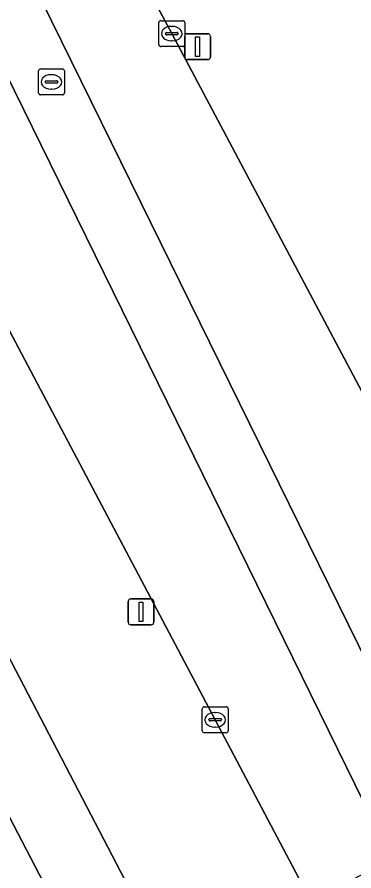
# Model space of a CAD drawing. Extents: x 158835 to 160077, y 386387 to 387778.
# Drawn here: x 159179.31 to 159192.31, y 387215.61 to 387248.58 of the extents above; entities that cross this region are included whole.
import ezdxf

# ---------------------------------------------------------------- set-up
doc = ezdxf.new("R2010")
doc.units = 0
for name, color, linetype in [('IMGEO_Berm_groen', 7, 'Continuous'), ('IMGEO_Fietspad_gesloten', 7, 'Continuous'), ('IMGEO_Kolk', 7, 'Continuous'), ('IMGEO_Lichtmast', 7, 'Continuous'), ('IMGEO_Rijbaan_lokaal_gesloten', 7, 'Continuous'), ('IMGEO_Rioolput', 7, 'Continuous')]:
    doc.layers.add(name, color=color, linetype=linetype)

msp = doc.modelspace()

# ---------------------------------------------------------------- linework, layer by layer
at = {"layer": 'IMGEO_Berm_groen'}
for points in [[(159178.749, 387260.443), (159180.028, 387257.898), (159184.191, 387250), (159185.275, 387247.943), (159195.602, 387228.473), (159200.268, 387219.743)], [(159173.432, 387257.503), (159177.113, 387250), (159193.758, 387216.083)], [(159164.099, 387252.402), (159167.543, 387245.956), (159168.854, 387243.324), (159184.918, 387212.468), (159185.422, 387211.502)], [(159183.318, 387205.34), (159181.452, 387208.773), (159183.16, 387209.722), (159166.374, 387241.982), (159164.798, 387244.63), (159161.399, 387251.305), (159159.017, 387250), (159152.136, 387246.23), (159152.49, 387245.539)], [(159195.916, 387217.333), (159179.874, 387250)], [(159190.658, 387214.426), (159186.955, 387221.448), (159177.093, 387240.071)]]:
    msp.add_lwpolyline(points, dxfattribs=at)
at = {"layer": 'IMGEO_Fietspad_gesloten'}
for points in [[(159155.202, 387263.464), (159156.5, 387260.927), (159158.389, 387257.216), (159160.434, 387253.201), (159161.399, 387251.305), (159164.798, 387244.63), (159166.374, 387241.982), (159183.16, 387209.722), (159185.501, 387205.46), (159188.207, 387200.346), (159189.487, 387197.93)], [(159189.383, 387197.27), (159192.303, 387199.251), (159192.259, 387199.236), (159192.214, 387199.226), (159192.168, 387199.22), (159192.122, 387199.218), (159192.076, 387199.22), (159192.03, 387199.227), (159191.985, 387199.237), (159191.941, 387199.251), (159191.898, 387199.269), (159191.858, 387199.291), (159191.819, 387199.317), (159191.783, 387199.345), (159191.75, 387199.377), (159191.719, 387199.412), (159191.692, 387199.449), (159191.668, 387199.489), (159190.28, 387202.148), (159190.129, 387202.442), (159186.868, 387208.811), (159185.422, 387211.502), (159184.918, 387212.468), (159168.854, 387243.324)]]:
    msp.add_lwpolyline(points, dxfattribs=at)
at = {"layer": 'IMGEO_Kolk'}
for p, q in [((159184.851, 387248.443), (159185.703, 387248.443)), ((159184.776, 387247.517), (159184.776, 387248.369)), ((159185.264, 387248.223), (159185.289, 387248.223)), ((159185.777, 387248.369), (159185.777, 387247.517)), ((159185.035, 387247.937), (159185.035, 387247.949)), ((159185.473, 387247.9), (159185.075, 387247.9)), ((159185.078, 387247.986), (159185.476, 387247.986)), ((159185.519, 387247.949), (159185.519, 387247.937)), ((159185.703, 387247.443), (159184.851, 387247.443)), ((159185.287, 387247.663), (159185.262, 387247.663)), ((159186.453, 387221.021), (159186.453, 387221.873)), ((159186.528, 387221.947), (159187.38, 387221.947)), ((159186.941, 387221.727), (159186.966, 387221.727)), ((159187.454, 387221.873), (159187.454, 387221.021)), ((159186.712, 387221.441), (159186.712, 387221.453)), ((159187.15, 387221.404), (159186.752, 387221.404)), ((159186.755, 387221.49), (159187.153, 387221.49)), ((159187.196, 387221.453), (159187.196, 387221.441)), ((159186.964, 387221.167), (159186.939, 387221.167)), ((159187.38, 387220.947), (159186.528, 387220.947))]:
    msp.add_line(p, q, dxfattribs=at)
for points in [[(159184.851, 387248.443), (159185.703, 387248.443)], [(159184.776, 387247.517), (159184.776, 387248.369)], [(159185.777, 387248.369), (159185.777, 387247.517)], [(159185.703, 387247.443), (159184.851, 387247.443)], [(159186.453, 387221.021), (159186.453, 387221.873)], [(159186.528, 387221.947), (159187.38, 387221.947)], [(159187.454, 387221.873), (159187.454, 387221.021)], [(159187.38, 387220.947), (159186.528, 387220.947)]]:
    msp.add_lwpolyline(points, dxfattribs=at)
for centre, radius, start, end in [((159184.853, 387248.367), 0.0765, 91.552, 178.448), ((159184.853, 387248.367), 0.0765, 91.552, 178.448), ((159185.701, 387248.367), 0.0765, 1.552, 88.448), ((159185.701, 387248.367), 0.0765, 1.552, 88.448), ((159185.075, 387247.946), 0.0403, 85.8775, 175.7526), ((159185.072, 387247.936), 0.0366, 178.938, 274.7102), ((159185.476, 387247.943), 0.043, 264.8664, 352.4533), ((159185.48, 387247.948), 0.0386, 1.7309, 96.639), ((159184.853, 387247.519), 0.0765, 181.552, 268.448), ((159184.853, 387247.519), 0.0765, 181.552, 268.448), ((159185.701, 387247.519), 0.0765, 271.552, 358.448), ((159185.701, 387247.519), 0.0765, 271.552, 358.448), ((159186.53, 387221.871), 0.0765, 91.552, 178.448), ((159186.53, 387221.871), 0.0765, 91.552, 178.448), ((159187.378, 387221.871), 0.0765, 1.552, 88.448), ((159187.378, 387221.871), 0.0765, 1.552, 88.448), ((159186.752, 387221.45), 0.0403, 85.8775, 175.7526), ((159186.749, 387221.44), 0.0366, 178.938, 274.7102), ((159187.153, 387221.447), 0.043, 264.8664, 352.4533), ((159187.157, 387221.452), 0.0386, 1.7309, 96.639), ((159186.53, 387221.023), 0.0765, 181.552, 268.448), ((159186.53, 387221.023), 0.0765, 181.552, 268.448), ((159187.378, 387221.023), 0.0765, 271.552, 358.448), ((159187.378, 387221.023), 0.0765, 271.552, 358.448)]:
    msp.add_arc(centre, radius, start, end, dxfattribs=at)
for centre, major_axis, ratio, start_param, end_param in [((159185.263, 387247.943), (-0.387, 0.002), 0.722429, 4.712389, 7.853982), ((159185.288, 387247.943), (-0.39, 0.002), 0.717154, 1.570796, 4.712389), ((159186.94, 387221.447), (-0.387, 0.002), 0.722429, 4.712389, 7.853982), ((159186.965, 387221.447), (-0.39, 0.002), 0.717154, 1.570796, 4.712389)]:
    msp.add_ellipse(centre, major_axis=major_axis, ratio=ratio, start_param=start_param, end_param=end_param, dxfattribs=at)
at = {"layer": 'IMGEO_Lichtmast'}
for p, q in [((159185.778, 387247.038), (159185.778, 387247.838)), ((159185.778, 387247.838), (159185.778, 387247.038)), ((159185.878, 387247.938), (159186.668, 387247.938)), ((159186.668, 387247.938), (159185.878, 387247.938)), ((159186.768, 387247.838), (159186.768, 387247.038)), ((159186.768, 387247.038), (159186.768, 387247.838)), ((159186.668, 387246.938), (159185.878, 387246.938)), ((159185.878, 387246.938), (159186.668, 387246.938)), ((159183.595, 387225.214), (159183.595, 387226.014)), ((159183.595, 387226.014), (159183.595, 387225.214)), ((159183.695, 387226.114), (159184.485, 387226.114)), ((159184.485, 387226.114), (159183.695, 387226.114)), ((159184.585, 387226.014), (159184.585, 387225.214)), ((159184.585, 387225.214), (159184.585, 387226.014)), ((159184.485, 387225.114), (159183.695, 387225.114)), ((159183.695, 387225.114), (159184.485, 387225.114))]:
    msp.add_line(p, q, dxfattribs=at)
for points in [[(159186.198, 387247.813), (159186.348, 387247.813), (159186.348, 387247.063), (159186.198, 387247.063), (159186.198, 387247.813)], [(159184.015, 387225.989), (159184.165, 387225.989), (159184.165, 387225.239), (159184.015, 387225.239), (159184.015, 387225.989)]]:
    msp.add_lwpolyline(points, dxfattribs=at)
for centre, start, end in [((159185.878, 387247.838), 90, 180), ((159185.878, 387247.838), 90, 180), ((159186.668, 387247.838), 0, 90), ((159186.668, 387247.838), 360, 90), ((159185.878, 387247.038), 180, 270), ((159185.878, 387247.038), 180, 270), ((159186.668, 387247.038), 270, 0), ((159186.668, 387247.038), 270, 0), ((159183.695, 387226.014), 90, 180), ((159183.695, 387226.014), 90, 180), ((159184.485, 387226.014), 0, 90), ((159184.485, 387226.014), 360, 90), ((159183.695, 387225.214), 180, 270), ((159183.695, 387225.214), 180, 270), ((159184.485, 387225.214), 270, 0), ((159184.485, 387225.214), 270, 0)]:
    msp.add_arc(centre, 0.1, start, end, dxfattribs=at)
at = {"layer": 'IMGEO_Rijbaan_lokaal_gesloten'}
for points in [[(159185.275, 387247.943), (159184.191, 387250), (159180.028, 387257.898), (159178.749, 387260.443), (159175.627, 387258.648), (159179.874, 387250), (159195.916, 387217.333), (159200.268, 387219.743), (159195.602, 387228.473)], [(159177.113, 387250), (159173.432, 387257.503), (159169.01, 387255.049), (159169.284, 387254.658), (159171.786, 387250), (159173.489, 387246.828), (159177.093, 387240.071), (159186.955, 387221.448), (159190.658, 387214.426), (159193.758, 387216.083)]]:
    msp.add_lwpolyline(points, close=True, dxfattribs=at)
at = {"layer": 'IMGEO_Rioolput'}
for p, q in [((159180.135, 387245.652), (159180.135, 387246.504)), ((159180.21, 387246.578), (159181.062, 387246.578)), ((159181.136, 387246.504), (159181.136, 387245.652)), ((159180.437, 387246.121), (159180.835, 387246.121)), ((159180.623, 387246.358), (159180.648, 387246.358)), ((159180.394, 387246.072), (159180.394, 387246.084)), ((159180.832, 387246.035), (159180.434, 387246.035)), ((159180.646, 387245.798), (159180.621, 387245.798)), ((159180.878, 387246.084), (159180.878, 387246.072)), ((159181.062, 387245.578), (159180.21, 387245.578))]:
    msp.add_line(p, q, dxfattribs=at)
for points in [[(159180.135, 387245.652), (159180.135, 387246.504)], [(159180.21, 387246.578), (159181.062, 387246.578)], [(159181.136, 387246.504), (159181.136, 387245.652)], [(159181.062, 387245.578), (159180.21, 387245.578)]]:
    msp.add_lwpolyline(points, dxfattribs=at)
for centre, radius, start, end in [((159180.212, 387246.502), 0.0765, 91.552, 178.448), ((159180.212, 387246.502), 0.0765, 91.552, 178.448), ((159181.06, 387246.502), 0.0765, 1.552, 88.448), ((159181.06, 387246.502), 0.0765, 1.552, 88.448), ((159180.434, 387246.081), 0.0403, 85.8775, 175.7526), ((159180.839, 387246.083), 0.0386, 1.7309, 96.639), ((159180.431, 387246.071), 0.0366, 178.938, 274.7102), ((159180.835, 387246.078), 0.043, 264.8664, 352.4533), ((159180.212, 387245.654), 0.0765, 181.552, 268.448), ((159180.212, 387245.654), 0.0765, 181.552, 268.448), ((159181.06, 387245.654), 0.0765, 271.552, 358.448), ((159181.06, 387245.654), 0.0765, 271.552, 358.448)]:
    msp.add_arc(centre, radius, start, end, dxfattribs=at)
for centre, major_axis, ratio, start_param, end_param in [((159180.622, 387246.078), (-0.387, 0.002), 0.722429, 4.712389, 7.853982), ((159180.647, 387246.078), (-0.39, 0.002), 0.717154, 1.570796, 4.712389)]:
    msp.add_ellipse(centre, major_axis=major_axis, ratio=ratio, start_param=start_param, end_param=end_param, dxfattribs=at)

doc.saveas('drawing.dxf')
